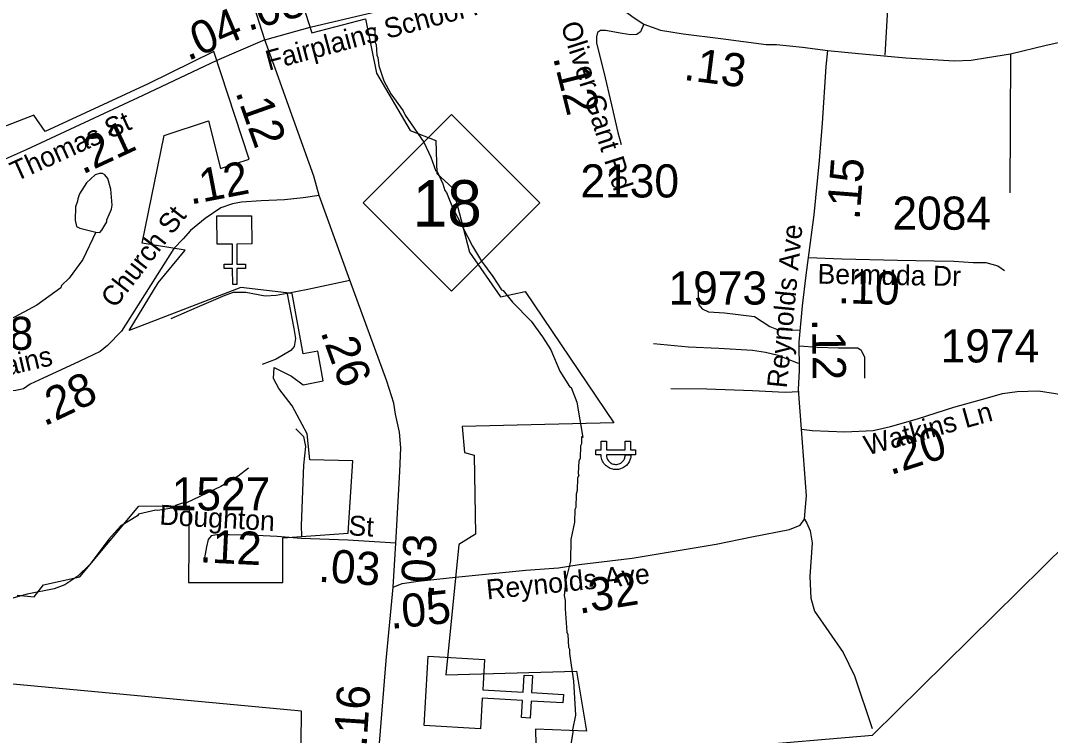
# Model space of a CAD drawing. Extents: x 1248089 to 1457196, y 820910 to 988753.
# Drawn here: x 1364245 to 1368128, y 894362 to 897058 of the extents above; entities that cross this region are included whole.
import ezdxf

# ---------------------------------------------------------------- set-up
doc = ezdxf.new("R2010")
doc.units = 0
for name, color, linetype in [('Exist Boundary Political City Limit New', 7, 'Continuous'), ('Exist Cultural Church CELL', 7, 'Continuous'), ('Exist Hydrographic Misc Water Feature', 7, 'Continuous'), ('Exist Road Non-System Type 51', 7, 'Continuous'), ('Exist Road Primary NC Attributed', 7, 'Continuous'), ('Exist Road Primary NC Shield CELL', 7, 'Continuous'), ('Exist Road Primary NC Shield Number Label', 7, 'Continuous'), ('Exist Road Secondary Type 51 Attributed', 7, 'Continuous'), ('Exist Road Secondary Type 51 Label', 7, 'Continuous'), ('Exist Utilities Electrical Power Substation CELL', 7, 'Continuous'), ('Map Preparation Boundary City Limit Buffer Line', 7, 'Continuous'), ('Prop CMT Slope Fill', 7, 'Continuous'), ('Prop GRAU CAT1 Cell', 7, 'Continuous'), ('Prop Lane Lines', 7, 'Continuous')]:
    doc.layers.add(name, color=color, linetype=linetype)

msp = doc.modelspace()

# ---------------------------------------------------------------- linework, layer by layer
at = {"layer": 'Exist Boundary Political City Limit New'}
for points in [[(1365284.5, 897193), (1365343.4, 897011.6), (1365545.6, 897064.2), (1365586.2, 896859.1), (1365713.3, 896642.6), (1365810.1, 896605.7), (1365814.7, 896481.1), (1365874.7, 896425.8), (1365937.5, 896183.9), (1366053.8, 896015.4), (1366147.4, 896035.9), (1366480.9, 895540.4), (1365909.6, 895526.8), (1365918.1, 895429), (1365954.6, 895419.1), (1365960.3, 895120.7), (1365897, 895081.4), (1365848.5, 894589.8), (1366340.1, 894604), (1366378.8, 894377.5), (1366185.8, 894385.1), (1366188.7, 894266.7)], [(1364231.5, 894891.1), (1364296, 894884.5), (1364330.9, 894929.1), (1364467.4, 894960.1), (1364691.1, 895225.9), (1364880, 895228), (1364878.1, 894938.5), (1365233.8, 894938.5), (1365233.2, 895106.5), (1365479.7, 895124.5), (1365497.7, 895397.9), (1365335.5, 895401.1), (1365325.7, 895498.9), (1365269, 895604.6), (1365218.7, 895669.6), (1365198.2, 895707.7), (1365201.1, 895748.8), (1365265.6, 895716.5), (1365309.6, 895684.3), (1365385.8, 895698.9), (1365365.3, 895810.4), (1365310, 895800.9), (1365268.9, 896027.8), (1365075.4, 896051.2), (1364653.6, 895889), (1364764, 896068.4), (1364865.6, 896191.3), (1364703.6, 896218.2), (1364786.6, 896624.1), (1364952.6, 896679.5), (1364998.7, 896499.6), (1365105.9, 896534.9), (1364973.3, 896941.5), (1364725.6, 896818.6), (1364337.7, 896639.9), (1364295.2, 896700.9), (1364086.1, 896620.7)], [(1366955.5, 894319.7), (1367456.3, 894362.3), (1368466, 895358.5)], [(1365302.1, 894331.5), (1365304.1, 894452.8), (1363933.2, 894582)]]:
    msp.add_lwpolyline(points, dxfattribs=at)
at = {"layer": 'Exist Cultural Church CELL'}
for points in [[(1365116.5, 896215.3), (1365059.6, 896214.9), (1365060.1, 896138.7), (1365092.1, 896138.9), (1365092.2, 896123), (1365060.2, 896122.7), (1365060.6, 896062.6), (1365044.6, 896062.5), (1365044.2, 896122.6), (1365012.2, 896122.4), (1365012.1, 896138.4), (1365044.1, 896138.6), (1365043.6, 896214.8), (1364985.9, 896214.5), (1364985.2, 896320.9), (1365115.8, 896321.8)], [(1365993.6, 894647.8), (1365987.2, 894534.1), (1366139.2, 894525.1), (1366142.9, 894589), (1366174.8, 894587.2), (1366171.1, 894523.3), (1366291.2, 894516.2), (1366289.3, 894484.2), (1366169.2, 894491.3), (1366165.5, 894427.4), (1366133.6, 894429.3), (1366137.3, 894493.1), (1365985.3, 894502.1), (1365978.3, 894387), (1365765.8, 894399.5), (1365781.1, 894660.2)]]:
    msp.add_lwpolyline(points, close=True, dxfattribs=at)
at = {"layer": 'Exist Hydrographic Misc Water Feature'}
for points in [[(1365579.9, 897032.6), (1365581.1, 896975.2), (1365584.8, 896967.2), (1365588, 896927.1), (1365591.8, 896919), (1365595.1, 896886.9), (1365613.9, 896830.6), (1365640.8, 896781.9), (1365687.4, 896716.9), (1365695, 896700.7), (1365764.8, 896599.1), (1365791.4, 896542.5), (1365810.3, 896490.1), (1365812.5, 896494), (1365837.3, 896441.4), (1365844.8, 896417.3), (1365850.5, 896409.1), (1365873.3, 896352.6), (1365948.1, 896206.9), (1365982.8, 896150.1), (1366025.5, 896093.1), (1366058.4, 896042.6), (1366064.4, 896040.2), (1366099.3, 895995.4), (1366169.8, 895923.8), (1366212.5, 895864.9), (1366243.4, 895816.1), (1366277.6, 895735.4), (1366314.8, 895677.9), (1366320.3, 895674.4), (1366342.4, 895619.1), (1366364, 895485.3), (1366360.1, 895487.5), (1366359.5, 895461.4), (1366355.3, 895453.5), (1366354.3, 895405.5), (1366350.1, 895397.7), (1366347, 895349.8), (1366348.9, 895341.7), (1366344.7, 895333.8), (1366343.6, 895285.8), (1366339.3, 895272), (1366338.2, 895221.9), (1366334, 895214), (1366333, 895166), (1366319.5, 895100.3), (1366317.7, 895018.4), (1366300.9, 894949.1), (1366294.8, 894888.9), (1366298.4, 894870.9), (1366297.7, 894838.9), (1366303.8, 894750.7), (1366307.6, 894742.6), (1366310.5, 894694.5), (1366314.3, 894686.5), (1366314, 894670.5), (1366329.7, 894566.2), (1366336.9, 894438), (1366325.6, 894382.2), (1366327.4, 894374.1), (1366318.2, 894320.4)], [(1364528.9, 896259.1), (1364543.1, 896259), (1364551.3, 896266.8), (1364570, 896298.3), (1364570.1, 896306.3), (1364587.1, 896346), (1364589.4, 896361.9), (1364584.7, 896422), (1364573.6, 896462.3), (1364561.9, 896476.5), (1364554, 896480.7), (1364542.1, 896481), (1364526, 896475.4), (1364493.3, 896446.1), (1364466.4, 896404.8), (1364459.9, 896384.9), (1364459.7, 896376.9), (1364451.2, 896355), (1364450.1, 896305.1), (1364454.9, 896281.6), (1364467.4, 896274.8), (1364528.9, 896259.1)], [(1364528.9, 896259.1), (1364478.8, 896156.4), (1364427.2, 896085.6), (1364398.6, 896058.3), (1364396.5, 896050.3), (1364306, 895983.8), (1364205.8, 895930.7)], [(1365103.5, 895370.2), (1365064.7, 895339), (1364999.9, 895300.6), (1364870.5, 895239.5), (1364862.6, 895239.7), (1364828.3, 895228.5), (1364822.2, 895220.6), (1364761.9, 895209.9), (1364754.8, 895211.7), (1364689.6, 895195.7), (1364686, 895190.1), (1364621.2, 895150.8), (1364577.4, 895102.2), (1364507.4, 895007.7), (1364460.3, 894962.8), (1364411.6, 894930), (1364371.2, 894914.9), (1364270, 894894.1), (1364210.5, 894878.6)]]:
    msp.add_lwpolyline(points, dxfattribs=at)
at = {"layer": 'Exist Road Non-System Type 51'}
for p, q in [((1367504.9, 896926.7), (1367545.8, 897664.1)), ((1367977.3, 896932.6), (1367975.1, 896408.4))]:
    msp.add_line(p, q, dxfattribs=at)
for points in [[(1367763.1, 896150.5), (1367835.7, 896145.7), (1367884.3, 896145.7), (1367929.3, 896133.1), (1367954.5, 896115)], [(1365250.2, 896029.2), (1365327.7, 896044.5), (1365485.7, 896079)], [(1366799.2, 896053), (1366799.2, 896011.1), (1366802.3, 895986.2), (1366814.7, 895970.6), (1366838, 895959.8), (1366898.6, 895955.1), (1367012, 895941.1), (1367069.5, 895903.8), (1367094.3, 895894.5), (1367133.1, 895891.4), (1367184.4, 895889.8)], [(1364812.8, 895933.7), (1364910, 895977), (1365016.2, 896022), (1365046.8, 896032.8), (1365093.6, 896032.8), (1365167.4, 896020.2), (1365208.8, 896022), (1365250.2, 896029.2)], [(1365249.3, 896027.4), (1365275, 895896.1), (1365280.7, 895859), (1365276.4, 895829), (1365263.6, 895813.4), (1365208, 895780.5), (1365155.2, 895760.6)], [(1367178.2, 895763.9), (1367100.5, 895795), (1367053.9, 895805.9), (1367004.2, 895813.6), (1366876.8, 895821.4), (1366763.5, 895826.1), (1366631.4, 895838.5)], [(1367181.3, 895830.7), (1367248.1, 895826.1), (1367327.3, 895823), (1367384.8, 895823), (1367401.9, 895823), (1367414.3, 895815.2), (1367426.7, 895788.8), (1367426.7, 895709.5)], [(1366696.7, 895670.6), (1366831.8, 895669.1), (1367004.2, 895662.8), (1367126.9, 895656.6), (1367179.7, 895658.2)], [(1365282.6, 895518.4), (1365311.4, 895489.6), (1365318.5, 895451.8), (1365311.4, 895381.5), (1365302.4, 895152.8), (1365304.2, 895112.7)], [(1367200.5, 895177.9), (1367209.4, 895162.3), (1367222, 895133.5), (1367229.2, 895088.4), (1367220.2, 894960.6), (1367223.8, 894879.5), (1367238.2, 894830.9), (1367346.2, 894674.2), (1367389.4, 894585.9), (1367456, 894387.8)]]:
    msp.add_lwpolyline(points, dxfattribs=at)
at = {"layer": 'Exist Road Primary NC Attributed'}
for points in [[(1365166, 896984.6), (1365125.2, 897111.1), (1365033.1, 897352.6), (1364947.6, 897607.3), (1364884.6, 897785.1)], [(1365369.8, 896397.9), (1365350.7, 896470.4), (1365273.3, 896685.2), (1365206, 896874.5), (1365166, 896984.6)], [(1365658.9, 895086.7), (1365675, 895357.5), (1365678.6, 895446.9), (1365673.2, 895505.9), (1365658.4, 895573.6), (1365651.7, 895614.6), (1365625, 895697.2), (1365485.7, 896079), (1365369.8, 896397.9)], [(1365650, 894920.4), (1365658.9, 895086.7)], [(1365582.2, 894073.2), (1365591.4, 894187.9), (1365595.6, 894300.5), (1365623.3, 894644.3), (1365650, 894920.4)]]:
    msp.add_lwpolyline(points, dxfattribs=at)
at = {"layer": 'Exist Road Primary NC Shield CELL'}
msp.add_lwpolyline([(1365536.1, 896370.6), (1365869.1, 896703.6), (1366202.1, 896370.6), (1365869.1, 896037.7)], close=True, dxfattribs=at)
at = {"layer": 'Exist Road Secondary Type 51 Attributed'}
for points in [[(1365901.2, 897721.9), (1366023.4, 897595.1), (1366242.9, 897374), (1366353.4, 897273), (1366452.5, 897161.8), (1366522.1, 897094.9), (1366557.5, 897067.7), (1366594.3, 897044.5)], [(1365336.7, 897032.3), (1365534.1, 897079.7), (1365777.9, 897136.9), (1365934.1, 897167.6)], [(1365166, 896984.6), (1365336.7, 897032.3)], [(1366594.3, 897044.5), (1366582.6, 897015.8), (1366567.6, 897004.9), (1366545.8, 897003.5), (1366513.1, 897009), (1366450.3, 897019.9), (1366431.3, 897019.9), (1366420.3, 897013.1), (1366416.3, 896996.7), (1366416.3, 896972.2), (1366443.5, 896863), (1366472.2, 896740.2), (1366496.7, 896635.1), (1366508.9, 896590.5)], [(1366594.3, 897044.5), (1366657.5, 897021), (1366743.4, 897007.4), (1366885.2, 896989.7), (1367055.7, 896967.8), (1367095.2, 896967.8), (1367193.4, 896956.9), (1367288.8, 896944.6)], [(1367288.8, 896944.6), (1367403.8, 896934.1), (1367582.9, 896916.6), (1367764.8, 896906.4), (1367828.8, 896907.9), (1367890, 896918), (1367977.3, 896932.6), (1368111.2, 896964.7), (1368259.7, 896998.2), (1368387, 897018.3), (1368468.5, 897022.7), (1368615.5, 897027.1), (1368746.5, 897027.1), (1368822.2, 897016.9), (1368956.1, 896984.8), (1369175.2, 896919.4), (1369317.9, 896883)], [(1365166, 896984.6), (1364984.7, 896907.5)], [(1367215.3, 896164.6), (1367237.2, 896325.6), (1367257.5, 896529.6), (1367268.5, 896670.2), (1367282.1, 896884.4), (1367288.8, 896944.6)], [(1364984.7, 896907.5), (1364705.1, 896775), (1364265.3, 896570.7), (1364151, 896519.8), (1363963.1, 896426.5)], [(1365369.8, 896397.9), (1365310.7, 896388.9), (1365239.6, 896381.3), (1365152, 896377.5), (1365077.1, 896372.4), (1365044.1, 896366), (1364999.6, 896352), (1364940, 896311.4), (1364885.4, 896265.6), (1364857.4, 896235.1), (1364822.8, 896198.4)], [(1364822.8, 896198.4), (1364625.6, 895886.3), (1364572.3, 895831.7), (1364544.4, 895810.1), (1364465.7, 895772), (1364329.8, 895709.7), (1364280.6, 895686.3), (1364255.3, 895668.5), (1364227.3, 895662.2), (1364168.9, 895657.1), (1363991.1, 895663.4), (1363955.6, 895659.6), (1363893.4, 895643.1), (1363829.9, 895617.7), (1363749.1, 895573.4), (1363694.5, 895544.2), (1363650, 895511.1), (1363621.3, 895477.2)], [(1367188.9, 895517.1), (1367178, 895665.8), (1367182.1, 895738.6), (1367180.8, 895845.1), (1367193, 895981.5), (1367206.7, 896097.5), (1367215.3, 896164.6)], [(1367215.3, 896164.6), (1367340.6, 896159.6), (1367550.5, 896154.1), (1367689.6, 896151.4), (1367763.1, 896150.5)], [(1367188.9, 895517.1), (1367229.8, 895512.3), (1367352.6, 895506.9), (1367458.9, 895512.3), (1367524.4, 895527.3), (1367626.6, 895556), (1367763, 895599.7), (1367889.8, 895635.1), (1367947, 895651.5), (1368001.6, 895658.3), (1368082.7, 895660.9), (1368146.8, 895651.3), (1368239.7, 895630.6)], [(1365884.8, 894958.1), (1366150.1, 894984.9), (1366272.8, 894994.3), (1366350.7, 895006.1), (1366550.8, 895030.4), (1366867.1, 895082.4), (1367001.6, 895110.7), (1367143.8, 895138.9), (1367184, 895154.3), (1367200.5, 895177.9), (1367202.8, 895208.6), (1367207.6, 895265.3), (1367188.9, 895517.1)], [(1365478.1, 895098.5), (1365302.4, 895104.2), (1365212.2, 895111.6), (1365106.8, 895116.6), (1365030.6, 895117.9), (1364984.9, 895117.9), (1364963.3, 895114.1), (1364951.9, 895100.1), (1364945.5, 895073.4), (1364935.4, 895017.5)], [(1365658.9, 895086.7), (1365478.1, 895098.5)], [(1365650, 894920.4), (1365682.8, 894934.1), (1365744.2, 894943.5), (1365884.8, 894958.1)]]:
    msp.add_lwpolyline(points, dxfattribs=at)
at = {"layer": 'Exist Utilities Electrical Power Substation CELL'}
msp.add_lwpolyline([(1366414, 895439), (1366433.5, 895439), (1366433.5, 895471.2), (1366453.3, 895471.2), (1366453.3, 895439), (1366524.1, 895439), (1366524.1, 895471.2), (1366544, 895471.2), (1366544, 895439), (1366563.5, 895439), (1366563.5, 895419.6), (1366544, 895419.6), (1366524.1, 895419.6), (1366453.3, 895419.6), (1366454, 895413.4), (1366455.2, 895408), (1366457.6, 895402.4), (1366461.3, 895397), (1366466, 895392.2), (1366468.6, 895390.2), (1366471.6, 895388.5), (1366475.4, 895386.5), (1366479.6, 895385.1), (1366484.4, 895384.2), (1366488, 895383.9), (1366492.2, 895384.1), (1366496.9, 895384.8), (1366501.2, 895386), (1366504.2, 895387.2), (1366507.5, 895389), (1366510.9, 895391.4), (1366514, 895394.2), (1366516.7, 895397.2), (1366518.9, 895400.1), (1366520.1, 895402.4), (1366521.6, 895405.2), (1366522.9, 895408.7), (1366523.4, 895411), (1366524.2, 895414.7), (1366524.5, 895417.5), (1366524.6, 895419.6), (1366546.2, 895419.6), (1366545.9, 895416.1), (1366545.5, 895413.4), (1366545, 895410.1), (1366544.2, 895406.8), (1366543.2, 895403), (1366542.1, 895399.9), (1366540.8, 895396.7), (1366539, 895393.2), (1366536.7, 895389.6), (1366534.2, 895386), (1366531.6, 895383), (1366528.9, 895380.2), (1366525.3, 895377), (1366521.5, 895374.1), (1366517.3, 895371.6), (1366512.9, 895369.3), (1366509.6, 895367.9), (1366506.5, 895366.9), (1366503.3, 895366.1), (1366499.5, 895365.2), (1366495.8, 895364.8), (1366492.3, 895364.4), (1366487.9, 895364.4), (1366484.9, 895364.6), (1366481.5, 895365), (1366477.9, 895365.7), (1366473.1, 895366.8), (1366468.1, 895368.7), (1366463.6, 895370.7), (1366460.1, 895372.8), (1366455.9, 895375.5), (1366452.7, 895378.2), (1366450.8, 895379.8), (1366448.4, 895382.3), (1366446.4, 895384.5), (1366443.7, 895387.8), (1366441, 895392.1), (1366439.1, 895395.8), (1366437.5, 895399.1), (1366436.4, 895402.3), (1366434.8, 895407.5), (1366433.9, 895411.8), (1366433.5, 895415.6), (1366433.2, 895419.5), (1366414, 895419.6)], close=True, dxfattribs=at)
at = {"layer": 'Map Preparation Boundary City Limit Buffer Line'}
for points in [[(1365284.5, 897193), (1365343.4, 897011.6), (1365545.6, 897064.2), (1365586.2, 896859.1), (1365713.3, 896642.6), (1365810.1, 896605.7), (1365814.7, 896481.1), (1365874.7, 896425.8), (1365937.5, 896183.9), (1366053.8, 896015.4), (1366147.4, 896035.9), (1366480.9, 895540.4), (1365909.6, 895526.8), (1365918.1, 895429), (1365954.6, 895419.1), (1365960.3, 895120.7), (1365897, 895081.4), (1365848.5, 894589.8), (1366340.1, 894604), (1366378.8, 894377.5), (1366185.8, 894385.1), (1366188.7, 894266.7)], [(1364231.5, 894891.1), (1364296, 894884.5), (1364330.9, 894929.1), (1364467.4, 894960.1), (1364691.1, 895225.9), (1364880, 895228), (1364878.1, 894938.5), (1365233.8, 894938.5), (1365233.2, 895106.5), (1365479.7, 895124.5), (1365497.7, 895397.9), (1365335.5, 895401.1), (1365325.7, 895498.9), (1365269, 895604.6), (1365218.7, 895669.6), (1365198.2, 895707.7), (1365201.1, 895748.8), (1365265.6, 895716.5), (1365309.6, 895684.3), (1365385.8, 895698.9), (1365365.3, 895810.4), (1365310, 895800.9), (1365268.9, 896027.8), (1365075.4, 896051.2), (1364653.6, 895889), (1364764, 896068.4), (1364865.6, 896191.3), (1364703.6, 896218.2), (1364786.6, 896624.1), (1364952.6, 896679.5), (1364998.7, 896499.6), (1365105.9, 896534.9), (1364973.3, 896941.5), (1364725.6, 896818.6), (1364337.7, 896639.9), (1364295.2, 896700.9), (1364086.1, 896620.7)], [(1366955.5, 894319.7), (1367456.3, 894362.3), (1368466, 895358.5)], [(1365302.1, 894331.5), (1365304.1, 894452.8), (1363933.2, 894582)]]:
    msp.add_lwpolyline(points, dxfattribs=at)

# ---------------------------------------------------------------- texts
at = {"layer": 'Exist Road Primary NC Shield Number Label'}
msp.add_text('18', height=175, dxfattribs=at).set_placement((1365723.2, 896280.9))
at = {"layer": 'Exist Road Secondary Type 51 Label'}
for s, rotation, p in [('Fairplains School Rd', 14.9983, (1365180.1, 896868.6)), ('Oliver Gant Rd', 287.7858, (1366280.5, 897041.2)), ('Thomas St', 24.4096, (1364227.2, 896449.8)), ('Church St', 52.1531, (1364600.1, 895969.3)), ('Reynolds Ave', 84.4407, (1367133.3, 895669.4)), ('Bermuda Dr', 359.0373, (1367249.1, 896065.4)), ('Fairplains', 13.1698, (1363947.2, 895660)), ('Watkins Ln', 15.4951, (1367437.2, 895417.3)), ('Doughton          St', 356.7613, (1364767, 895157.1)), ('Reynolds Ave', 5.6769, (1366004.1, 894874.4))]:
    msp.add_text(s, height=75, rotation=rotation, dxfattribs=at).set_placement(p)
at = {"layer": 'Prop CMT Slope Fill'}
for s, rotation, p in [('.12', 289.5669, (1365053.5, 896788)), ('.26', 290.0426, (1365374.3, 895883.5)), ('.03', 86.925, (1365801.8, 894886.6)), ('.16', 86.2875, (1365548.9, 894316.8))]:
    msp.add_text(s, height=125, rotation=rotation, dxfattribs=at).set_placement(p)
at = {"layer": 'Prop GRAU CAT1 Cell'}
for s, rotation, p in [('.03', 15.6222, (1365102.7, 897018)), ('.04', 23.0336, (1364875.6, 896904.4)), ('.13', 352.6996, (1366741.4, 896834.4)), ('.12', 284.0249, (1366251.6, 896918.5)), ('.21', 24.9041, (1364477.8, 896475.8)), ('.12', 10.8935, (1364885.1, 896363.4)), ('.15', 85.5624, (1367407.7, 896303.7)), ('.10', 358.5109, (1367325.1, 895991.7)), ('.12', 270.7338, (1367228.8, 895933)), ('.28', 25.4696, (1364333.6, 895526.1)), ('.20', 17.759, (1367524.3, 895342.7)), ('.12', 357.2388, (1364918.1, 895014.9)), ('.03', 356.2721, (1365365.1, 894941.5)), ('.32', 9.3306, (1366351.2, 894819.9)), ('.05', 5.9291, (1365641, 894763))]:
    msp.add_text(s, height=125, rotation=rotation, dxfattribs=at).set_placement(p)
at = {"layer": 'Prop Lane Lines'}
for s, p in [('2130', (1366355.5, 896390.5)), ('2084', (1367532, 896268.9)), ('1973', (1366687.6, 895986.7)), ('1528', (1363921.2, 895815.6)), ('1974', (1367713.4, 895768.3)), ('1527', (1364814.5, 895210.3))]:
    msp.add_text(s, height=125, dxfattribs=at).set_placement(p)

doc.saveas('drawing.dxf')
